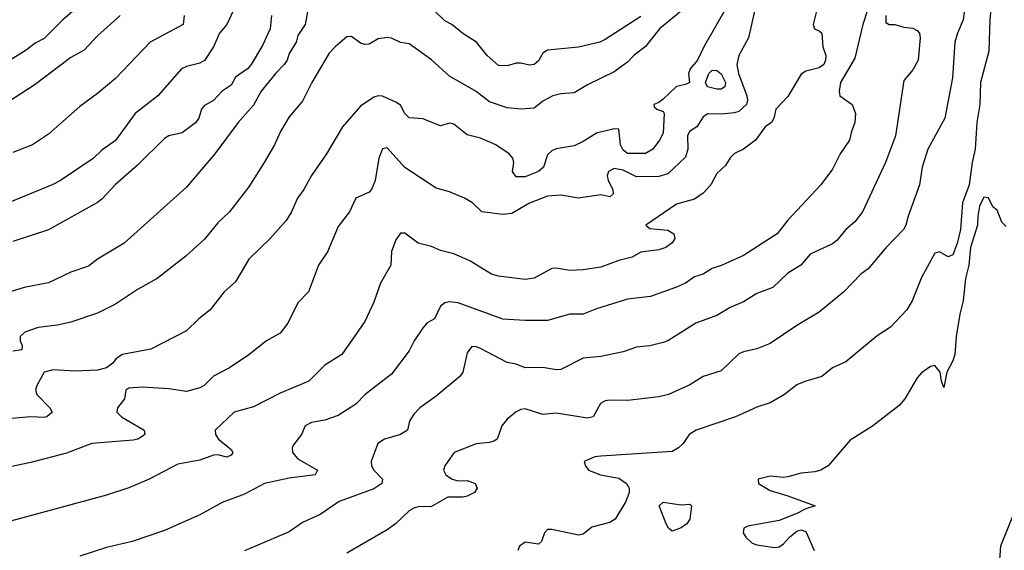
# Model space of a CAD drawing. Header units: metres. Extents: x -46681 to -43747, y -240911 to -237677.
# Tile 677 of 1056: x -46566 to -46455, y -238448 to -238389. Entities that reach past the tile are written whole.
import ezdxf

# ---------------------------------------------------------------- set-up
doc = ezdxf.new("R2010")
doc.units = ezdxf.units.M
doc.layers.add('CONTOUR_INDEX', color=1, linetype='Continuous')
doc.layers.add('CONTOUR_INTER', color=3, linetype='Continuous')

msp = doc.modelspace()

# ---------------------------------------------------------------- linework, layer by layer
at = {"layer": 'CONTOUR_INDEX'}
for points, elevation in [([(-46456.44, -238384.02), (-46456.95, -238389.02), (-46457.05, -238392.52), (-46457.98, -238396.02), (-46458.06, -238398.52), (-46458.39, -238400.52), (-46458.6, -238403.5), (-46458.94, -238405.02), (-46459.24, -238407.52), (-46459.99, -238409.52), (-46460.24, -238412.52), (-46460.6, -238414.08), (-46461.1, -238415.35), (-46461.6, -238415.58), (-46462.6, -238415.03), (-46463.1, -238415.19), (-46464.6, -238417.89), (-46465.65, -238420.52), (-46466.24, -238421.52), (-46468.1, -238423.47), (-46469.6, -238424.46), (-46473.1, -238427.35), (-46474.6, -238428.03), (-46475.78, -238429.02), (-46477.6, -238429.53), (-46478.6, -238429.95), (-46479.97, -238431.02), (-46481.6, -238431.95), (-46483.1, -238432.43), (-46485.49, -238433.52), (-46489.9, -238435.02), (-46490.68, -238435.52), (-46491.36, -238436.52), (-46491.89, -238437.02), (-46492.6, -238437.43), (-46500.6, -238437.92), (-46501.28, -238438.02), (-46502.48, -238438.52), (-46502.33, -238439.02), (-46501.98, -238439.52), (-46500.63, -238440.02), (-46498.6, -238440.42), (-46497.72, -238441.02), (-46497.41, -238441.52), (-46497.44, -238442.02), (-46497.8, -238443.02), (-46499.01, -238445.02), (-46499.6, -238445.39), (-46501.6, -238445.88), (-46502.6, -238446.7), (-46503.1, -238446.8), (-46506.1, -238446.16), (-46506.6, -238446.17), (-46506.93, -238446.52), (-46507.27, -238447.52), (-46507.6, -238447.81), (-46509.1, -238447.57), (-46509.75, -238448.02), (-46509.92, -238448.52)], 65), ([(-46540.6, -238385.23), (-46542.58, -238389.52), (-46543.41, -238390.52), (-46544.07, -238392.02), (-46545.1, -238393.57), (-46545.6, -238393.88), (-46547.1, -238394.25), (-46547.66, -238394.52), (-46550.34, -238397.52), (-46552.89, -238399.52), (-46555.1, -238402.55), (-46556.6, -238403.62), (-46557.6, -238404.55), (-46561.27, -238407.02), (-46562.2, -238407.52), (-46569.6, -238410.52)], 75), ([(-46483.35, -238388.02), (-46484.04, -238391.02), (-46485.12, -238393.02), (-46485.32, -238394.02), (-46485.14, -238395.02), (-46484.23, -238397.52), (-46484.13, -238398.02), (-46484.24, -238398.52), (-46485.1, -238399.3), (-46485.6, -238399.45), (-46487.1, -238399.6), (-46488.6, -238399.55), (-46489.1, -238399.87), (-46489.83, -238401.02), (-46490.65, -238401.52), (-46490.86, -238402.02), (-46490.84, -238403.52), (-46491.1, -238404.4), (-46493.1, -238406.29), (-46494.1, -238406.56), (-46496.6, -238406.6), (-46498.1, -238405.85), (-46499.1, -238405.68), (-46499.73, -238406.02), (-46499.91, -238406.52), (-46499.79, -238407.02), (-46499.24, -238408.02), (-46499.22, -238408.52), (-46499.6, -238408.87), (-46500.6, -238408.65), (-46503.1, -238408.99), (-46505.1, -238408.67), (-46506.6, -238408.77), (-46508.6, -238409.56), (-46510.6, -238410.74), (-46511.6, -238410.84), (-46513.97, -238410.52), (-46515.02, -238409.52), (-46515.89, -238409.02), (-46517.6, -238408.29), (-46519.1, -238407.88), (-46522.6, -238405.55), (-46524.6, -238403.35), (-46525.1, -238403.47), (-46525.52, -238404.52), (-46525.94, -238407.02), (-46526.33, -238408.02), (-46526.6, -238408.34), (-46528.1, -238409.02), (-46528.81, -238410.52), (-46530.1, -238412.2), (-46531.3, -238415.02), (-46532.29, -238416.52), (-46533.42, -238419.52), (-46534.6, -238420.73), (-46535.72, -238423.02), (-46536.6, -238424.15), (-46538.13, -238425.02), (-46540.1, -238426.57), (-46542.27, -238428.02), (-46544.1, -238428.98), (-46545.12, -238430.02), (-46545.6, -238430.27), (-46547.1, -238430.68), (-46549.1, -238430.4), (-46552.1, -238430.2), (-46553.6, -238430.32), (-46553.93, -238430.52), (-46554.07, -238431.52), (-46554.84, -238432.52), (-46554.92, -238433.02), (-46554.41, -238433.52), (-46551.86, -238435.02), (-46551.79, -238435.52), (-46552.1, -238435.74), (-46552.58, -238436.02), (-46553.1, -238436.13), (-46557.74, -238436.52), (-46560.6, -238437.6), (-46564.6, -238438.63), (-46580.1, -238441.91)], 70), ([(-46494.06, -238443.52), (-46493.6, -238443.1), (-46491.6, -238443.38), (-46490.6, -238443.31), (-46490.41, -238443.52), (-46490.62, -238445.02), (-46490.95, -238445.52), (-46491.6, -238445.99), (-46492.6, -238446.34), (-46492.99, -238446.02), (-46493.28, -238445.52), (-46494.06, -238443.52)], 65)]:
    msp.add_lwpolyline(points, dxfattribs=dict(at, elevation=elevation))
at = {"layer": 'CONTOUR_INTER'}
for points, elevation in [([(-46485.1, -238385.17), (-46489.05, -238392.02), (-46489.77, -238393.52), (-46490.58, -238394.52), (-46490.76, -238395.02), (-46490.66, -238396.02), (-46491.1, -238396.26), (-46492.1, -238396.47), (-46493.6, -238397.91), (-46494.1, -238398.29), (-46494.67, -238398.52), (-46494.6, -238398.75), (-46494.3, -238399.02), (-46493.6, -238399.27), (-46493.49, -238399.52), (-46493.6, -238401.71), (-46494.01, -238402.52), (-46494.75, -238403.52), (-46495.6, -238403.99), (-46497.6, -238403.98), (-46498.1, -238403.62), (-46498.41, -238403.02), (-46498.6, -238401.27), (-46499.1, -238401.22), (-46501.1, -238401.72), (-46502.6, -238402.66), (-46503.6, -238403.12), (-46505.6, -238403.47), (-46506.1, -238403.68), (-46506.6, -238404.13), (-46507.05, -238405.52), (-46507.59, -238406.02), (-46509.1, -238406.63), (-46510.1, -238406.63), (-46510.52, -238406.02), (-46510.37, -238405.02), (-46510.48, -238404.52), (-46510.89, -238404.02), (-46512.38, -238403.02), (-46514.1, -238402.26), (-46515.6, -238401.92), (-46517.1, -238400.72), (-46517.6, -238400.6), (-46518.6, -238400.9), (-46520.6, -238400.12), (-46522.1, -238399.98), (-46522.61, -238399.52), (-46523.1, -238398.56), (-46523.6, -238398.25), (-46525.1, -238397.55), (-46525.6, -238397.54), (-46526.1, -238397.69), (-46527.6, -238398.68), (-46529.6, -238401.02), (-46531.38, -238404.02), (-46533.1, -238406.48), (-46533.93, -238408.02), (-46534.67, -238409.02), (-46535.32, -238410.52), (-46535.92, -238411.52), (-46537.71, -238413.52), (-46540.1, -238415.83), (-46541.6, -238418.37), (-46542.88, -238419.52), (-46544.45, -238421.52), (-46545.72, -238422.52), (-46547.1, -238423.88), (-46551.1, -238425.94), (-46554.3, -238426.52), (-46555.05, -238427.02), (-46555.37, -238427.52), (-46556.1, -238428.02), (-46557.1, -238428.3), (-46559.6, -238428.41), (-46562.1, -238428.27), (-46563.09, -238428.52), (-46563.9, -238430.02), (-46564.05, -238430.52), (-46563.9, -238431.02), (-46562.45, -238432.52), (-46562.2, -238433.02), (-46562.78, -238433.52), (-46563.1, -238433.61), (-46564.6, -238433.54), (-46571.1, -238434.07)], 71), ([(-46459.33, -238384.52), (-46459.94, -238389.02), (-46460.58, -238390.52), (-46460.85, -238391.52), (-46461.14, -238395.52), (-46461.98, -238400.02), (-46463.9, -238403.52), (-46464.54, -238405.52), (-46464.82, -238407.52), (-46466.11, -238411.02), (-46466.36, -238412.02), (-46466.64, -238412.52), (-46468.6, -238414.56), (-46470.6, -238416.94), (-46471.41, -238417.52), (-46473.34, -238419.52), (-46476.1, -238421.8), (-46478.6, -238423.27), (-46481.6, -238425.32), (-46483.1, -238425.9), (-46484.6, -238426.24), (-46485.1, -238426.48), (-46487.1, -238428.37), (-46489.13, -238429.02), (-46490.6, -238429.95), (-46493, -238431.02), (-46494.1, -238431.29), (-46497.6, -238431.71), (-46499.6, -238431.65), (-46500.1, -238431.75), (-46500.65, -238432.02), (-46501.47, -238433.52), (-46502.1, -238433.69), (-46505.6, -238433.13), (-46507.1, -238433.28), (-46509.1, -238432.62), (-46509.6, -238432.71), (-46510.1, -238432.98), (-46511.1, -238433.77), (-46511.73, -238434.52), (-46512.25, -238436.02), (-46512.6, -238436.27), (-46513.1, -238436.41), (-46514.6, -238436.57), (-46517.07, -238437.52), (-46518.1, -238439.02), (-46518.27, -238439.52), (-46517.99, -238440.02), (-46517.31, -238440.52), (-46516.6, -238440.72), (-46515.6, -238440.68), (-46514.71, -238441.02), (-46514.5, -238441.52), (-46514.79, -238442.02), (-46515.6, -238442.43), (-46516.1, -238442.53), (-46517.76, -238442.52), (-46519.6, -238443.59), (-46521.1, -238443.6), (-46521.6, -238443.78), (-46522.1, -238444.08), (-46523.64, -238445.52), (-46524.6, -238446.2), (-46529.1, -238448.8)], 66), ([(-46470.24, -238386.52), (-46471.18, -238389.52), (-46472.1, -238393.32), (-46473.69, -238396.02), (-46473.86, -238397.02), (-46473.76, -238397.52), (-46472.39, -238398.52), (-46472.02, -238399.52), (-46472.09, -238400.52), (-46472.47, -238401.52), (-46472.68, -238402.52), (-46473.73, -238404.02), (-46474.6, -238405.77), (-46475.9, -238407.52), (-46479.6, -238411.48), (-46480.82, -238413.02), (-46484.6, -238415.43), (-46486.97, -238416.52), (-46488.1, -238416.9), (-46489.1, -238417.54), (-46490.1, -238417.84), (-46491.1, -238418.52), (-46492.1, -238419), (-46495.03, -238420.02), (-46497.6, -238420.35), (-46501.1, -238421.4), (-46502.6, -238422), (-46504.1, -238422.03), (-46506.6, -238422.73), (-46509.1, -238422.74), (-46511.6, -238422.58), (-46516.6, -238420.73), (-46517.6, -238420.62), (-46518.1, -238420.76), (-46518.6, -238421.1), (-46519.28, -238422.52), (-46520.1, -238422.98), (-46520.56, -238423.52), (-46521.55, -238425.02), (-46522.1, -238426.14), (-46524.1, -238428.73), (-46527.04, -238431.02), (-46528.1, -238432.1), (-46530.1, -238433.39), (-46531.6, -238433.91), (-46533.1, -238434.18), (-46533.78, -238434.52), (-46534.21, -238435.52), (-46535.1, -238436.66), (-46535.26, -238437.02), (-46535.2, -238437.52), (-46534.6, -238438.22), (-46532.4, -238439.52), (-46532.66, -238440.02), (-46535.6, -238440.39), (-46538.34, -238441.02), (-46540.6, -238442.2), (-46543.1, -238443.13), (-46545.6, -238444.51), (-46549.6, -238446.27), (-46553.2, -238447.52), (-46556.1, -238448.19), (-46559.1, -238449.16)], 68), ([(-46533.4, -238387.52), (-46533.78, -238389.52), (-46534.6, -238390.78), (-46534.8, -238391.52), (-46535.6, -238392.78), (-46535.83, -238393.52), (-46536.14, -238394.02), (-46537.1, -238394.99), (-46538.75, -238397.02), (-46539.6, -238398.59), (-46541.3, -238400.52), (-46543.92, -238404.02), (-46547.1, -238407.79), (-46554.1, -238414.04), (-46557.1, -238415.83), (-46558.1, -238416.64), (-46560.1, -238417.29), (-46562.6, -238418.51), (-46565.35, -238419.02), (-46569.1, -238420.18)], 73), ([(-46559.1, -238387.38), (-46561, -238389.02), (-46563.1, -238391.11), (-46564.1, -238391.62), (-46565.1, -238392.41), (-46567.7, -238394.02)], 78), ([(-46491.1, -238387.64), (-46494.02, -238390.02), (-46495.6, -238391.98), (-46496.91, -238393.02), (-46497.6, -238393.74), (-46499.1, -238394.85), (-46502.1, -238396.3), (-46503.6, -238397.21), (-46505.1, -238397.3), (-46505.99, -238397.52), (-46507.1, -238398.13), (-46508.1, -238398.9), (-46509.6, -238399.04), (-46511.1, -238398.89), (-46513.1, -238398.2), (-46514.6, -238397.06), (-46517.6, -238395.34), (-46519.6, -238393.49), (-46522.1, -238391.7), (-46523.1, -238391.56), (-46524.1, -238391.07), (-46524.6, -238390.98), (-46525.6, -238391.14), (-46526.6, -238391.73), (-46527.1, -238391.78), (-46527.6, -238391.62), (-46528.6, -238390.86), (-46529.1, -238390.93), (-46530.44, -238392.02), (-46531.1, -238392.75), (-46533.03, -238396.02), (-46534.1, -238398.14), (-46535.6, -238399.9), (-46536.58, -238401.52), (-46537.25, -238403.02), (-46538.4, -238405.02), (-46540.1, -238407.72), (-46542.27, -238410.52), (-46543.6, -238411.76), (-46545.1, -238413.61), (-46547.18, -238415.52), (-46550.41, -238418.02), (-46552.6, -238419.26), (-46555.1, -238420.91), (-46557.1, -238421.9), (-46560.1, -238422.91), (-46561.6, -238423.24), (-46563.76, -238423.52), (-46565.25, -238424.02), (-46565.78, -238424.52), (-46565.8, -238425.02), (-46565.57, -238425.52), (-46565.6, -238426.03), (-46566.6, -238426.17)], 72), ([(-46476.39, -238388.02), (-46476.78, -238389.52), (-46476.63, -238390.02), (-46476.1, -238390.24), (-46475.79, -238390.52), (-46475.69, -238392.02), (-46475.36, -238393.02), (-46475.39, -238393.52), (-46475.59, -238394.02), (-46476.1, -238394.4), (-46477.6, -238394.77), (-46478.1, -238395.1), (-46479.6, -238397.61), (-46480.95, -238399.02), (-46481.19, -238400.02), (-46481.44, -238400.52), (-46482.15, -238401.02), (-46483.26, -238402.52), (-46484.6, -238403.5), (-46485.6, -238404.01), (-46486.1, -238404.5), (-46486.6, -238405.36), (-46487.6, -238406.24), (-46488.27, -238407.52), (-46489.1, -238408.45), (-46490.1, -238409.11), (-46492.1, -238409.68), (-46495.57, -238412.02), (-46495.1, -238412.41), (-46493.1, -238412.58), (-46492.42, -238413.02), (-46492.28, -238413.52), (-46492.58, -238414.02), (-46493.32, -238414.52), (-46494.1, -238414.8), (-46496.1, -238415.07), (-46497.1, -238415.62), (-46498.6, -238416), (-46500.6, -238416.75), (-46502.6, -238417.06), (-46504.1, -238417.1), (-46505.6, -238416.84), (-46506.1, -238416.9), (-46508.1, -238417.98), (-46509.1, -238418.13), (-46512.1, -238417.75), (-46512.88, -238417.52), (-46515.31, -238416.02), (-46517.1, -238415.26), (-46518.6, -238414.87), (-46519.6, -238414.41), (-46521.1, -238414.06), (-46522.6, -238412.94), (-46523.1, -238412.94), (-46523.6, -238413.69), (-46524.1, -238414.99), (-46524.16, -238416.52), (-46525.32, -238418.52), (-46526.1, -238420.65), (-46527.1, -238422.85), (-46529.66, -238426.52), (-46531.6, -238427.72), (-46533.37, -238429.52), (-46536.6, -238430.88), (-46539.6, -238432.4), (-46541.77, -238433.02), (-46543.9, -238435.02), (-46543.87, -238435.52), (-46543.53, -238436.02), (-46542.1, -238437.19), (-46541.92, -238437.52), (-46542.1, -238437.81), (-46542.6, -238438.04), (-46543.6, -238437.8), (-46544.1, -238437.82), (-46545.6, -238438.38), (-46548.1, -238438.82), (-46551.29, -238440.52), (-46553.6, -238441.48), (-46556.1, -238442.31), (-46573.1, -238446.89)], 69), ([(-46554.56, -238388.52), (-46557.1, -238390.82), (-46558.6, -238392.41), (-46560.1, -238393.24), (-46564.1, -238396.26), (-46568.1, -238398.85)], 77), ([(-46537.58, -238388.52), (-46537.71, -238390.02), (-46538.6, -238391.88), (-46539.84, -238394.02), (-46540.27, -238394.52), (-46541.6, -238395.44), (-46542.1, -238396.35), (-46543.1, -238397.02), (-46544.1, -238398.05), (-46545.1, -238398.62), (-46545.42, -238399.02), (-46545.73, -238400.02), (-46546.1, -238400.57), (-46547.6, -238401.68), (-46549.1, -238402), (-46549.6, -238402.32), (-46552.6, -238405.31), (-46555.1, -238407.49), (-46556.6, -238409.13), (-46557.1, -238409.48), (-46562.6, -238412.56), (-46566.6, -238413.87)], 74), ([(-46547.37, -238388.52), (-46547.48, -238389.52), (-46551.2, -238391.52), (-46555.1, -238395.59), (-46557.1, -238397.27), (-46559.1, -238398.74), (-46562.6, -238401.84), (-46564.39, -238403.02), (-46566.6, -238403.89)], 76), ([(-46468.63, -238388.52), (-46468.6, -238389.29), (-46468.23, -238389.52), (-46467.6, -238389.53), (-46466.6, -238389.84), (-46465.6, -238389.95), (-46465.1, -238390.21), (-46464.85, -238390.52), (-46464.75, -238391.02), (-46464.97, -238393.52), (-46465.6, -238394.62), (-46466.6, -238395.8), (-46467.51, -238402.02), (-46468.64, -238405.02), (-46471.24, -238410.52), (-46472.1, -238411.67), (-46473.12, -238412.52), (-46474.1, -238413.74), (-46474.6, -238414.12), (-46477.1, -238415.29), (-46478.15, -238416.52), (-46479.6, -238417.4), (-46481.31, -238419.02), (-46483.1, -238419.69), (-46484.6, -238420.64), (-46486.1, -238421.25), (-46487.6, -238422.15), (-46489.94, -238423.02), (-46493.1, -238425), (-46493.6, -238425.2), (-46495.1, -238425.55), (-46496.6, -238425.71), (-46498.1, -238426.22), (-46500.6, -238426.76), (-46502.6, -238426.96), (-46505.1, -238428.21), (-46505.6, -238428.26), (-46507.1, -238428.01), (-46509.1, -238428.02), (-46510.1, -238427.62), (-46511.1, -238427.42), (-46514.1, -238425.88), (-46514.6, -238425.67), (-46515.1, -238425.63), (-46515.6, -238426.36), (-46516.08, -238428.52), (-46516.45, -238429.02), (-46519.1, -238431.21), (-46520.94, -238432.52), (-46521.6, -238433.23), (-46522.08, -238434.02), (-46522.31, -238435.02), (-46523.1, -238435.52), (-46524.88, -238436.02), (-46525.65, -238436.52), (-46526.37, -238438.52), (-46526.35, -238439.02), (-46526.09, -238439.52), (-46525.13, -238440.52), (-46525.18, -238441.02), (-46526.1, -238441.59), (-46529.96, -238443.02), (-46532.1, -238444.46), (-46534.1, -238445.39), (-46535.6, -238446.44), (-46540.6, -238448.56)], 67), ([(-46496.1, -238388.64), (-46500.1, -238391.22), (-46500.73, -238391.52), (-46503.1, -238392.07), (-46506.6, -238392.42), (-46507.1, -238392.76), (-46507.6, -238393.61), (-46508.1, -238394.03), (-46508.6, -238394.11), (-46509.6, -238393.85), (-46510.1, -238393.85), (-46511.1, -238394.15), (-46512.1, -238394.14), (-46513.38, -238393.02), (-46514.57, -238391.52), (-46516.1, -238390.55), (-46517.32, -238389.52), (-46518.1, -238389.11), (-46519.25, -238388.02)], 73), ([(-46488.47, -238395.02), (-46488.1, -238394.65), (-46487.6, -238394.69), (-46487.1, -238395.06), (-46486.6, -238396.02), (-46486.68, -238396.52), (-46487.1, -238396.78), (-46487.6, -238396.8), (-46488.63, -238396.52), (-46488.87, -238396.02), (-46488.47, -238395.02)], 71), ([(-46455.1, -238412.19), (-46455.6, -238411.69), (-46456.1, -238410.35), (-46456.6, -238409.98), (-46457.1, -238408.96), (-46457.6, -238408.91), (-46458.1, -238409.91), (-46458.3, -238411.02), (-46458.31, -238412.02), (-46459.1, -238414.53), (-46459.29, -238416.52), (-46459.66, -238418.02), (-46459.94, -238420.52), (-46460.32, -238422.02), (-46460.7, -238424.52), (-46460.87, -238426.52), (-46461.1, -238427.23), (-46461.78, -238428.52), (-46462.1, -238430.25), (-46462.38, -238429.52), (-46462.5, -238428.52), (-46463.1, -238427.77), (-46463.6, -238427.9), (-46464.6, -238428.59), (-46465.1, -238429.17), (-46466.48, -238431.52), (-46467.1, -238432.24), (-46470.1, -238434.59), (-46472.6, -238436.15), (-46475.07, -238439.02), (-46475.9, -238439.52), (-46476.6, -238439.7), (-46478.1, -238439.86), (-46479.6, -238440.27), (-46480.1, -238440.33), (-46481.6, -238440.18), (-46482.93, -238440.52), (-46482.9, -238441.02), (-46481.6, -238441.8), (-46479.6, -238442.38), (-46476.54, -238443.52), (-46477.6, -238443.83), (-46478.6, -238444.37), (-46480.6, -238445.15), (-46484.1, -238445.78), (-46484.56, -238446.02), (-46484.61, -238446.52), (-46484.33, -238447.02), (-46483.6, -238447.68), (-46483.1, -238447.88), (-46481.1, -238448.18), (-46480.6, -238448.11), (-46480.1, -238447.77), (-46479.44, -238447.02), (-46478.6, -238446.33), (-46478.1, -238446.18), (-46477.6, -238446.37), (-46476.65, -238448.52)], 64), ([(-46454.31, -238444.52), (-46455.74, -238448.02), (-46455.93, -238450.52)], 63)]:
    msp.add_lwpolyline(points, dxfattribs=dict(at, elevation=elevation))

doc.saveas('drawing.dxf')
